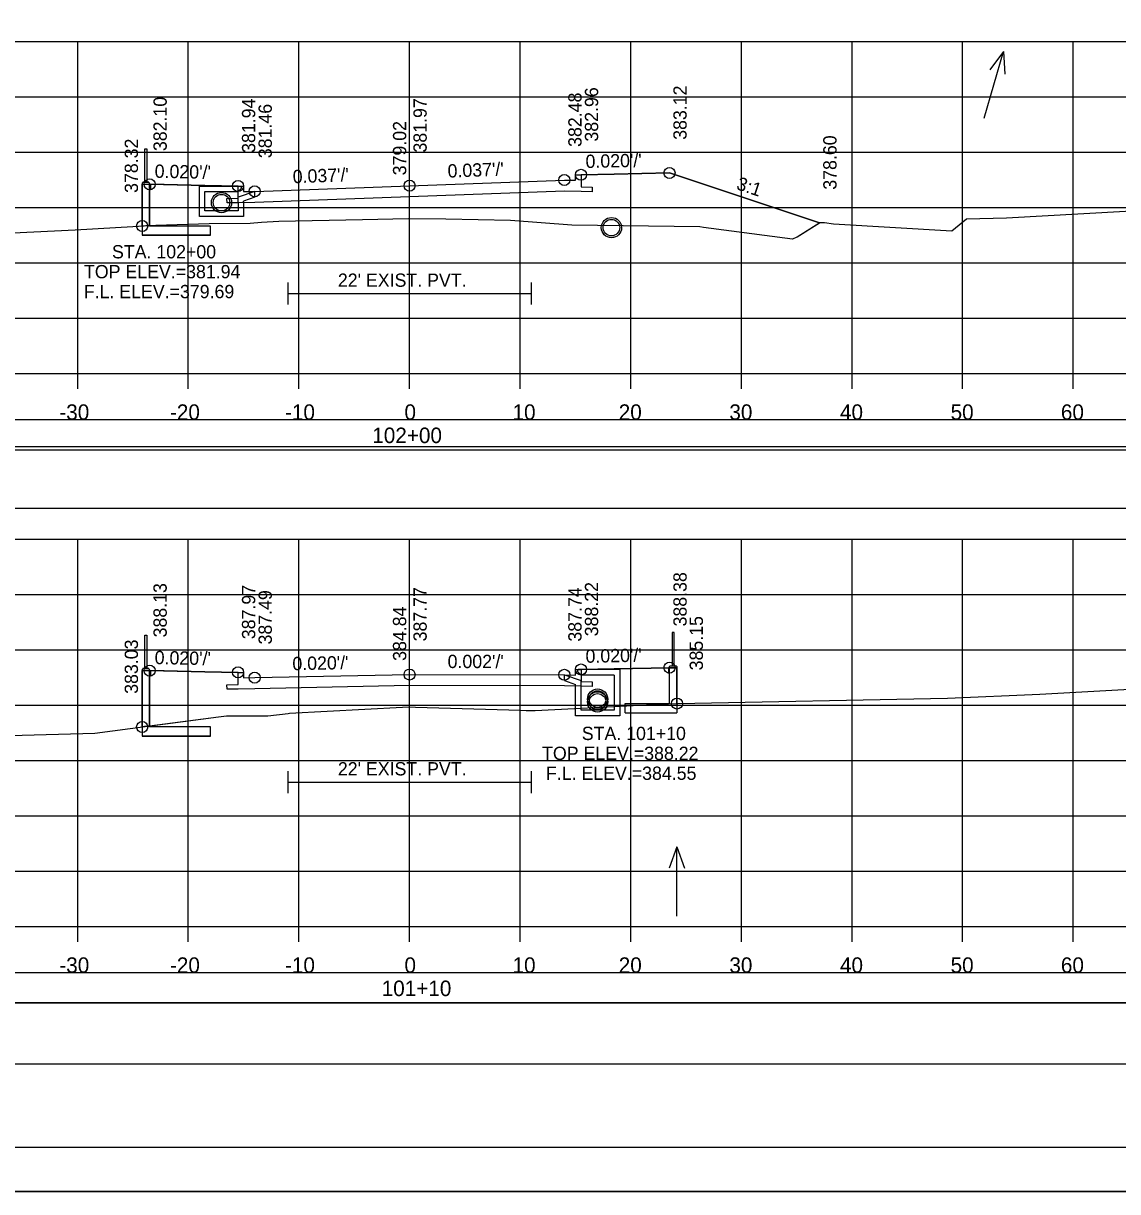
# Model space of a CAD drawing. Extents: x -37291014 to -37290680, y -936053 to -933067.
# Drawn here: x -37290878 to -37290779.1, y -935626.6 to -935521 of the extents above; entities that cross this region are included whole.
import ezdxf

# ---------------------------------------------------------------- set-up
doc = ezdxf.new("R2010")
doc.units = 0
for name, color, linetype in [('Default', 7, 'Continuous'), ('R_Alt Surface', 7, 'Continuous'), ('R_Axis', 7, 'Continuous'), ('R_Axis Annot', 7, 'Continuous'), ('R_Border', 7, 'Continuous'), ('R_Contours', 7, 'Continuous'), ('R_Exist Surface', 7, 'Continuous'), ('R_Fin Surface', 7, 'Continuous'), ('R_Grid', 7, 'Continuous'), ('R_No Plot', 7, 'Continuous'), ('R_Water', 7, 'Continuous'), ('R_Water Annot', 7, 'Continuous'), ('R_Xsect Elev', 7, 'Continuous'), ('R_Xsect Slope', 7, 'Continuous')]:
    doc.layers.add(name, color=color, linetype=linetype)

msp = doc.modelspace()

# ---------------------------------------------------------------- linework, layer by layer
at = {"layer": 'Default'}
for p, q in [((-37290867.02, -935535.36), (-37290867.02, -935532.36)), ((-37290867.02, -935532.36), (-37290866.85, -935532.36)), ((-37290866.85, -935532.36), (-37290866.85, -935535.36)), ((-37290867.21, -935535.39), (-37290867.27, -935535.45)), ((-37290867.27, -935535.45), (-37290867.27, -935540.16)), ((-37290866.66, -935535.36), (-37290867.21, -935535.36)), ((-37290867.21, -935535.36), (-37290867.21, -935535.39)), ((-37290866.66, -935535.39), (-37290867.21, -935535.39)), ((-37290866.66, -935535.39), (-37290866.66, -935535.36)), ((-37290866.6, -935535.45), (-37290866.66, -935535.39)), ((-37290866.6, -935539.33), (-37290866.6, -935535.45)), ((-37290861.1, -935539.33), (-37290866.6, -935539.33)), ((-37290861.1, -935540.16), (-37290861.1, -935539.33)), ((-37290861.1, -935540.16), (-37290867.27, -935540.16)), ((-37290867.02, -935579.33), (-37290867.02, -935576.33)), ((-37290867.02, -935576.33), (-37290866.85, -935576.33)), ((-37290866.85, -935576.33), (-37290866.85, -935579.33)), ((-37290819.35, -935576.08), (-37290819.35, -935579.08)), ((-37290819.18, -935576.08), (-37290819.35, -935576.08)), ((-37290819.18, -935579.08), (-37290819.18, -935576.08)), ((-37290867.21, -935579.36), (-37290867.27, -935579.42)), ((-37290867.27, -935579.42), (-37290867.27, -935585.45)), ((-37290866.66, -935579.33), (-37290867.21, -935579.33)), ((-37290867.21, -935579.33), (-37290867.21, -935579.36)), ((-37290866.66, -935579.36), (-37290867.21, -935579.36)), ((-37290866.66, -935579.36), (-37290866.66, -935579.33)), ((-37290866.6, -935579.42), (-37290866.66, -935579.36)), ((-37290866.6, -935584.62), (-37290866.6, -935579.42)), ((-37290819.6, -935579.16), (-37290819.54, -935579.1)), ((-37290819.6, -935582.5), (-37290819.6, -935579.16)), ((-37290819.54, -935579.08), (-37290819, -935579.08)), ((-37290819.54, -935579.1), (-37290819.54, -935579.08)), ((-37290819.54, -935579.1), (-37290819, -935579.1)), ((-37290819, -935579.08), (-37290819, -935579.1)), ((-37290819, -935579.1), (-37290818.93, -935579.16)), ((-37290818.93, -935579.16), (-37290818.93, -935583.34)), ((-37290823.6, -935583.34), (-37290823.6, -935582.5)), ((-37290823.6, -935582.5), (-37290819.6, -935582.5)), ((-37290823.6, -935583.34), (-37290818.93, -935583.34)), ((-37290861.1, -935584.62), (-37290866.6, -935584.62)), ((-37290861.1, -935585.45), (-37290861.1, -935584.62)), ((-37290861.1, -935585.45), (-37290867.27, -935585.45))]:
    msp.add_line(p, q, dxfattribs=at)
for points in [[(-37290866.52, -935536.05), (-37290866.6, -935536.05), (-37290866.6, -935535.55), (-37290866.52, -935535.55), (-37290866.52, -935536.05)], [(-37290866.52, -935580.02), (-37290866.6, -935580.02), (-37290866.6, -935579.52), (-37290866.52, -935579.52), (-37290866.52, -935580.02)], [(-37290819.68, -935579.76), (-37290819.6, -935579.76), (-37290819.6, -935579.26), (-37290819.68, -935579.26), (-37290819.68, -935579.76)]]:
    msp.add_lwpolyline(points, dxfattribs=at)
for points in [[(-37290992.48, -935559.55), (-37290693.72, -935559.55), (-37290693.72, -935556.85), (-37290992.48, -935556.85)], [(-37290992.48, -935564.82), (-37290693.72, -935564.82), (-37290693.72, -935559.3), (-37290992.48, -935559.3)], [(-37290992.48, -935609.55), (-37290693.72, -935609.55), (-37290693.72, -935606.85), (-37290992.48, -935606.85)], [(-37290992.48, -935615.08), (-37290693.72, -935615.08), (-37290693.72, -935609.55), (-37290992.48, -935609.55)]]:
    msp.add_lwpolyline(points, close=True, dxfattribs=at)
at = {"layer": 'R_Alt Surface'}
for points in [[(-37290827.6, -935534.69), (-37290827.6, -935535.78), (-37290826.59, -935535.8), (-37290826.6, -935536.22), (-37290827.6, -935536.2), (-37290829.1, -935536.17), (-37290843.1, -935536.68), (-37290857.1, -935537.19), (-37290858.6, -935537.22), (-37290859.6, -935537.24), (-37290859.61, -935536.83), (-37290858.6, -935536.8), (-37290858.6, -935535.71)], [(-37290854.1, -935544.42), (-37290854.1, -935546.42)], [(-37290832.1, -935544.42), (-37290832.1, -935546.42)], [(-37290854.1, -935545.42), (-37290832.1, -935545.42)], [(-37290827.6, -935579.42), (-37290827.6, -935580.52), (-37290826.59, -935580.54), (-37290826.6, -935580.95), (-37290827.6, -935580.93), (-37290829.1, -935580.9), (-37290843.1, -935580.88), (-37290857.1, -935581.16), (-37290858.6, -935581.19), (-37290859.6, -935581.21), (-37290859.61, -935580.8), (-37290858.6, -935580.78), (-37290858.6, -935579.68)], [(-37290854.1, -935588.6), (-37290854.1, -935590.6)], [(-37290832.1, -935588.6), (-37290832.1, -935590.6)], [(-37290854.1, -935589.6), (-37290832.1, -935589.6)]]:
    msp.add_lwpolyline(points, dxfattribs=at)
at = {"layer": 'R_Axis'}
for p, q in [((-37290993.1, -935552.65), (-37290693.1, -935552.65)), ((-37290873.1, -935554.05), (-37290873.1, -935552.65)), ((-37290863.1, -935554.05), (-37290863.1, -935552.65)), ((-37290853.1, -935554.05), (-37290853.1, -935552.65)), ((-37290843.1, -935554.05), (-37290843.1, -935552.65)), ((-37290833.1, -935554.05), (-37290833.1, -935552.65)), ((-37290823.1, -935554.05), (-37290823.1, -935552.65)), ((-37290813.1, -935554.05), (-37290813.1, -935552.65)), ((-37290803.1, -935554.05), (-37290803.1, -935552.65)), ((-37290793.1, -935554.05), (-37290793.1, -935552.65)), ((-37290783.1, -935554.05), (-37290783.1, -935552.65)), ((-37290993.1, -935602.65), (-37290693.1, -935602.65)), ((-37290873.1, -935604.05), (-37290873.1, -935602.65)), ((-37290863.1, -935604.05), (-37290863.1, -935602.65)), ((-37290853.1, -935604.05), (-37290853.1, -935602.65)), ((-37290843.1, -935604.05), (-37290843.1, -935602.65)), ((-37290833.1, -935604.05), (-37290833.1, -935602.65)), ((-37290823.1, -935604.05), (-37290823.1, -935602.65)), ((-37290813.1, -935604.05), (-37290813.1, -935602.65)), ((-37290803.1, -935604.05), (-37290803.1, -935602.65)), ((-37290793.1, -935604.05), (-37290793.1, -935602.65)), ((-37290783.1, -935604.05), (-37290783.1, -935602.65))]:
    msp.add_line(p, q, dxfattribs=at)
at = {"layer": 'R_Border'}
msp.add_line((-37290684.92, -935622.65), (-37291001.1, -935622.65), dxfattribs=at)
at = {"layer": 'R_Contours'}
for p, q in [((-37290806.05, -935539.04), (-37290819.6, -935534.53)), ((-37290866.6, -935536.05), (-37290866.6, -935539.29)), ((-37290866.6, -935539.29), (-37290867.27, -935539.33)), ((-37290866.6, -935539.33), (-37290866.6, -935539.29)), ((-37290861.1, -935539.33), (-37290866.6, -935539.33)), ((-37290861.1, -935540.16), (-37290861.1, -935539.33)), ((-37290867.27, -935540.16), (-37290861.1, -935540.16)), ((-37290866.6, -935580.02), (-37290866.6, -935584.53)), ((-37290866.6, -935584.53), (-37290867.27, -935584.62)), ((-37290866.6, -935584.62), (-37290866.6, -935584.53)), ((-37290861.1, -935584.62), (-37290866.6, -935584.62)), ((-37290861.1, -935585.45), (-37290861.1, -935584.62)), ((-37290867.27, -935585.45), (-37290861.1, -935585.45))]:
    msp.add_line(p, q, dxfattribs=at)
for points in [[(-37290827.6, -935534.69), (-37290827.6, -935535.78), (-37290826.59, -935535.8), (-37290826.6, -935536.22), (-37290827.6, -935536.2), (-37290829.1, -935536.17), (-37290843.1, -935536.68), (-37290857.1, -935537.19), (-37290858.6, -935537.22), (-37290859.6, -935537.24), (-37290859.61, -935536.83), (-37290858.6, -935536.8), (-37290858.6, -935535.71)], [(-37290819.6, -935534.53), (-37290824.6, -935534.63), (-37290827.6, -935534.69)], [(-37290866.52, -935535.55), (-37290866.52, -935536.05), (-37290866.6, -935536.05)], [(-37290858.6, -935535.71), (-37290861.6, -935535.65), (-37290866.52, -935535.55)], [(-37290867.27, -935539.33), (-37290867.27, -935539.33), (-37290867.27, -935540.16)], [(-37290866.6, -935539.29), (-37290866.03, -935539.26), (-37290861.22, -935539.1), (-37290857.52, -935539.06), (-37290856.49, -935538.99), (-37290854.92, -935538.9), (-37290847.34, -935538.74), (-37290843.23, -935538.63), (-37290839.81, -935538.67), (-37290833.98, -935538.8), (-37290828.42, -935539.21), (-37290816.86, -935539.37), (-37290816.52, -935539.43), (-37290808.48, -935540.47), (-37290808.46, -935540.47), (-37290808.07, -935540.31), (-37290806.05, -935539.04)], [(-37290866.52, -935579.52), (-37290866.52, -935580.02), (-37290866.6, -935580.02)], [(-37290858.6, -935579.68), (-37290861.6, -935579.62), (-37290866.52, -935579.52)], [(-37290827.6, -935579.42), (-37290827.6, -935580.52), (-37290826.59, -935580.54), (-37290826.6, -935580.95), (-37290827.6, -935580.93), (-37290829.1, -935580.9), (-37290843.1, -935580.88), (-37290857.1, -935581.16), (-37290858.6, -935581.19), (-37290859.6, -935581.21), (-37290859.61, -935580.8), (-37290858.6, -935580.78), (-37290858.6, -935579.68)], [(-37290818.93, -935582.5), (-37290818.93, -935579.26), (-37290819.6, -935579.26), (-37290824.6, -935579.36), (-37290827.6, -935579.42)], [(-37290866.6, -935584.53), (-37290860.38, -935583.7), (-37290859.66, -935583.61), (-37290856.35, -935583.62), (-37290855.9, -935583.6), (-37290854.08, -935583.4), (-37290853.96, -935583.38), (-37290843.74, -935582.83), (-37290843.16, -935582.81), (-37290842.57, -935582.82), (-37290833.08, -935583.1), (-37290832.57, -935583.12), (-37290832.14, -935583.12), (-37290831.75, -935583.12), (-37290820.5, -935582.55), (-37290818.93, -935582.5)], [(-37290867.27, -935584.62), (-37290867.27, -935584.62), (-37290867.27, -935585.45)]]:
    msp.add_lwpolyline(points, dxfattribs=at)
at = {"layer": 'R_Exist Surface'}
for points in [[(-37290880.83, -935540.03), (-37290873.33, -935539.66), (-37290866.03, -935539.26), (-37290861.22, -935539.1), (-37290857.52, -935539.06), (-37290856.49, -935538.99), (-37290854.92, -935538.9), (-37290847.34, -935538.74), (-37290843.23, -935538.63), (-37290839.81, -935538.67), (-37290833.98, -935538.8), (-37290828.42, -935539.21), (-37290816.86, -935539.37), (-37290816.52, -935539.43), (-37290808.48, -935540.47), (-37290808.46, -935540.47), (-37290808.07, -935540.31), (-37290806, -935539.01), (-37290805.59, -935539.02), (-37290804.78, -935539.12), (-37290794.09, -935539.75), (-37290792.75, -935538.66), (-37290789.13, -935538.58), (-37290775.16, -935537.79)], [(-37290894.59, -935585.8), (-37290871.54, -935585.19), (-37290860.38, -935583.7), (-37290859.66, -935583.61), (-37290856.35, -935583.62), (-37290855.9, -935583.6), (-37290854.08, -935583.4), (-37290853.96, -935583.38), (-37290843.74, -935582.83), (-37290843.16, -935582.81), (-37290842.57, -935582.82), (-37290833.08, -935583.1), (-37290832.57, -935583.12), (-37290832.14, -935583.12), (-37290831.75, -935583.12), (-37290820.5, -935582.55), (-37290818.86, -935582.5), (-37290794.46, -935582.01), (-37290786.13, -935581.66), (-37290779.08, -935581.27), (-37290745.38, -935579.38), (-37290742.25, -935579.24)]]:
    msp.add_lwpolyline(points, dxfattribs=at)
at = {"layer": 'R_Fin Surface'}
msp.add_line((-37290819.6, -935534.53), (-37290806.05, -935539.04), dxfattribs=at)
for points in [[(-37290867.27, -935539.33), (-37290867.27, -935535.55), (-37290866.6, -935535.55), (-37290861.6, -935535.65), (-37290858.6, -935535.71), (-37290858.1, -935535.71), (-37290858.1, -935536.21), (-37290857.1, -935536.19), (-37290843.1, -935535.68), (-37290829.1, -935535.17), (-37290828.1, -935535.19), (-37290828.1, -935534.69), (-37290827.6, -935534.69), (-37290824.6, -935534.63), (-37290819.6, -935534.53)], [(-37290867.27, -935584.62), (-37290867.27, -935579.52), (-37290866.6, -935579.52), (-37290861.6, -935579.62), (-37290858.6, -935579.68), (-37290858.1, -935579.68), (-37290858.1, -935580.18), (-37290857.1, -935580.16), (-37290843.1, -935579.88), (-37290829.1, -935579.9), (-37290828.1, -935579.92), (-37290828.1, -935579.42), (-37290827.6, -935579.42), (-37290824.6, -935579.36), (-37290819.6, -935579.26), (-37290818.93, -935579.26), (-37290818.93, -935582.5)]]:
    msp.add_lwpolyline(points, dxfattribs=at)
at = {"layer": 'R_Grid'}
for p, q in [((-37290993.1, -935522.65), (-37290693.1, -935522.65)), ((-37290873.1, -935552.65), (-37290873.1, -935522.65)), ((-37290863.1, -935552.65), (-37290863.1, -935522.65)), ((-37290853.1, -935552.65), (-37290853.1, -935522.65)), ((-37290843.1, -935552.65), (-37290843.1, -935522.65)), ((-37290833.1, -935552.65), (-37290833.1, -935522.65)), ((-37290823.1, -935552.65), (-37290823.1, -935522.65)), ((-37290813.1, -935552.65), (-37290813.1, -935522.65)), ((-37290803.1, -935552.65), (-37290803.1, -935522.65)), ((-37290793.1, -935552.65), (-37290793.1, -935522.65)), ((-37290783.1, -935552.65), (-37290783.1, -935522.65)), ((-37290993.1, -935527.65), (-37290693.1, -935527.65)), ((-37290993.1, -935532.65), (-37290693.1, -935532.65)), ((-37290993.1, -935537.65), (-37290693.1, -935537.65)), ((-37290993.1, -935542.65), (-37290693.1, -935542.65)), ((-37290993.1, -935547.65), (-37290693.1, -935547.65)), ((-37290993.1, -935552.65), (-37290693.1, -935552.65)), ((-37290993.1, -935567.65), (-37290693.1, -935567.65)), ((-37290873.1, -935602.65), (-37290873.1, -935567.65)), ((-37290863.1, -935602.65), (-37290863.1, -935567.65)), ((-37290853.1, -935602.65), (-37290853.1, -935567.65)), ((-37290843.1, -935602.65), (-37290843.1, -935567.65)), ((-37290833.1, -935602.65), (-37290833.1, -935567.65)), ((-37290823.1, -935602.65), (-37290823.1, -935567.65)), ((-37290813.1, -935602.65), (-37290813.1, -935567.65)), ((-37290803.1, -935602.65), (-37290803.1, -935567.65)), ((-37290793.1, -935602.65), (-37290793.1, -935567.65)), ((-37290783.1, -935602.65), (-37290783.1, -935567.65)), ((-37290993.1, -935572.65), (-37290693.1, -935572.65)), ((-37290993.1, -935577.65), (-37290693.1, -935577.65)), ((-37290993.1, -935582.65), (-37290693.1, -935582.65)), ((-37290993.1, -935587.65), (-37290693.1, -935587.65)), ((-37290993.1, -935592.65), (-37290693.1, -935592.65)), ((-37290993.1, -935597.65), (-37290693.1, -935597.65)), ((-37290993.1, -935602.65), (-37290693.1, -935602.65))]:
    msp.add_line(p, q, dxfattribs=at)
at = {"layer": 'R_No Plot'}
msp.add_line((-37291013.5, -935626.63), (-37290680.17, -935626.63), dxfattribs=at)
for points in [[(-37291013.51, -935413.29), (-37290680.17, -935413.29), (-37290680.17, -935626.63), (-37291013.51, -935626.63)], [(-37290767.18, -935417.19), (-37290747.56, -935417.19), (-37290747.56, -935427.07), (-37290731.45, -935427.07), (-37290708.25, -935427.07), (-37290708.25, -935451.4), (-37290684.92, -935451.4), (-37290684.92, -935622.65), (-37291001.1, -935622.65), (-37291001.1, -935417.19)]]:
    msp.add_lwpolyline(points, close=True, dxfattribs=at)
for centre, radius in [((-37290819.6, -935534.53), 0.5), ((-37290866.6, -935535.55), 0.5), ((-37290829.1, -935535.17), 0.5), ((-37290829.1, -935535.17), 0.5), ((-37290827.6, -935534.69), 0.5), ((-37290858.6, -935535.71), 0.5), ((-37290857.1, -935536.19), 0.5), ((-37290843.1, -935535.68), 0.5), ((-37290860.1, -935537.21), 0.917), ((-37290867.27, -935539.33), 0.5), ((-37290824.85, -935539.47), 0.917), ((-37290866.6, -935579.52), 0.5), ((-37290858.6, -935579.68), 0.5), ((-37290843.1, -935579.88), 0.5), ((-37290829.1, -935579.9), 0.5), ((-37290829.1, -935579.9), 0.5), ((-37290827.6, -935579.42), 0.5), ((-37290819.6, -935579.26), 0.5), ((-37290857.1, -935580.16), 0.5), ((-37290826.1, -935582.1), 0.917), ((-37290826.1, -935582.35), 0.917), ((-37290818.93, -935582.5), 0.5), ((-37290867.27, -935584.62), 0.5)]:
    msp.add_circle(centre, radius, dxfattribs=at)
at = {"layer": 'R_Water'}
for p, q in [((-37290862.1, -935535.71), (-37290858.35, -935535.71)), ((-37290861.6, -935536.21), (-37290858.6, -935536.21)), ((-37290858.27, -935535.88), (-37290858.6, -935536.21)), ((-37290857.1, -935536.19), (-37290858.6, -935536.71)), ((-37290858.27, -935535.88), (-37290858.35, -935535.71)), ((-37290858.6, -935537.21), (-37290858.6, -935536.71)), ((-37290857.1, -935536.72), (-37290858.1, -935537.07)), ((-37290858.1, -935537.21), (-37290858.1, -935537.07)), ((-37290827.93, -935579.59), (-37290827.85, -935579.42)), ((-37290824.1, -935579.42), (-37290827.85, -935579.42)), ((-37290829.1, -935579.9), (-37290827.6, -935580.42)), ((-37290829.1, -935580.43), (-37290828.1, -935580.78)), ((-37290827.93, -935579.59), (-37290827.6, -935579.92)), ((-37290824.6, -935579.92), (-37290827.6, -935579.92)), ((-37290827.6, -935580.92), (-37290827.6, -935580.42)), ((-37290828.1, -935580.92), (-37290828.1, -935580.78))]:
    msp.add_line(p, q, dxfattribs=at)
for points in [[(-37290858.1, -935537.21), (-37290858.1, -935538.46), (-37290860.1, -935538.46), (-37290862.1, -935538.46), (-37290862.1, -935535.71)], [(-37290858.6, -935537.21), (-37290858.6, -935537.96), (-37290860.1, -935537.96), (-37290861.6, -935537.96), (-37290861.6, -935536.21)], [(-37290857.1, -935536.72), (-37290857.1, -935536.19)], [(-37290824.1, -935579.42), (-37290824.1, -935583.6), (-37290826.1, -935583.6), (-37290828.1, -935583.6), (-37290828.1, -935580.92)], [(-37290829.1, -935580.43), (-37290829.1, -935579.9)], [(-37290824.6, -935579.92), (-37290824.6, -935583.1), (-37290826.1, -935583.1), (-37290827.6, -935583.1), (-37290827.6, -935580.92)]]:
    msp.add_lwpolyline(points, dxfattribs=at)
for centre in [(-37290860.1, -935537.21), (-37290824.85, -935539.47), (-37290826.1, -935582.1), (-37290826.1, -935582.35)]:
    msp.add_circle(centre, 0.75, dxfattribs=at)
at = {"layer": 'R_Water Annot'}
for p, q in [((-37290791.16, -935529.58), (-37290789.42, -935523.54)), ((-37290789.42, -935523.54), (-37290790.63, -935525.2)), ((-37290789.42, -935523.54), (-37290789.28, -935525.58)), ((-37290818.93, -935595.45), (-37290819.63, -935597.37)), ((-37290818.93, -935601.73), (-37290818.93, -935595.45)), ((-37290818.93, -935595.45), (-37290818.23, -935597.37))]:
    msp.add_line(p, q, dxfattribs=at)
at = {"layer": 'R_Xsect Elev'}
for p, q in [((-37290843.1, -935538.63), (-37290843.1, -935527.74)), ((-37290843.1, -935582.81), (-37290843.1, -935571.64))]:
    msp.add_line(p, q, dxfattribs=at)

# ---------------------------------------------------------------- texts
at = {"layer": 'R_Axis Annot'}
for s, p in [('-30', (-37290874.76, -935556.85)), ('-20', (-37290864.76, -935556.85)), ('-10', (-37290854.36, -935556.85)), ('0', (-37290843.56, -935556.85)), ('10', (-37290833.79, -935556.85)), ('20', (-37290824.19, -935556.85)), ('30', (-37290814.19, -935556.85)), ('40', (-37290804.19, -935556.85)), ('50', (-37290794.19, -935556.85)), ('60', (-37290784.22, -935556.85)), ('102+00', (-37290846.47, -935558.95)), ('-30', (-37290874.76, -935606.85)), ('-20', (-37290864.76, -935606.85)), ('-10', (-37290854.36, -935606.85)), ('0', (-37290843.56, -935606.85)), ('10', (-37290833.79, -935606.85)), ('20', (-37290824.19, -935606.85)), ('30', (-37290814.19, -935606.85)), ('40', (-37290804.19, -935606.85)), ('50', (-37290794.19, -935606.85)), ('60', (-37290784.22, -935606.85)), ('101+10', (-37290845.62, -935608.95))]:
    msp.add_text(s, height=1.4, dxfattribs=at).set_placement(p)
at = {"layer": 'R_Water'}
for p in [(-37290849.58, -935544.82), (-37290849.58, -935589)]:
    msp.add_text("22' EXIST. PVT.", height=1.2, dxfattribs=at).set_placement(p)
at = {"layer": 'R_Water Annot'}
for s, p in [('STA. 102+00', (-37290870, -935542.25)), ('TOP ELEV.=381.94', (-37290872.53, -935544.05)), ('F.L. ELEV.=379.69', (-37290872.55, -935545.85)), ('STA. 101+10', (-37290827.53, -935585.8)), ('TOP ELEV.=388.22', (-37290831.12, -935587.6)), ('F.L. ELEV.=384.55', (-37290830.77, -935589.4))]:
    msp.add_text(s, height=1.2, dxfattribs=at).set_placement(p)
at = {"layer": 'R_Xsect Elev'}
for s, p in [('383.12', (-37290818.05, -935531.53)), ('382.10', (-37290865.05, -935532.55)), ('382.48', (-37290827.55, -935532.17)), ('382.96', (-37290826.05, -935531.69)), ('381.94', (-37290857.05, -935532.71)), ('381.46', (-37290855.55, -935533.19)), ('381.97', (-37290841.55, -935532.68)), ('379.02', (-37290843.4, -935534.74)), ('378.32', (-37290867.65, -935536.33)), ('378.60', (-37290804.5, -935536.04)), ('388.38', (-37290818.05, -935575.53)), ('388.13', (-37290865.05, -935576.52)), ('387.97', (-37290857.05, -935576.68)), ('387.77', (-37290841.55, -935576.88)), ('387.74', (-37290827.55, -935576.9)), ('387.74', (-37290827.55, -935576.9)), ('388.22', (-37290826.05, -935576.42)), ('387.49', (-37290855.55, -935577.16)), ('384.84', (-37290843.4, -935578.64)), ('385.15', (-37290816.58, -935579.5)), ('383.03', (-37290867.65, -935581.62))]:
    msp.add_text(s, height=1.2, rotation=90, dxfattribs=at).set_placement(p)
at = {"layer": 'R_Xsect Slope'}
for s, rotation, p in [("0.020'/'", 1.1458, (-37290827.18, -935534.08)), ("0.020'/'", 358.8542, (-37290866.15, -935534.96)), ("0.037'/'", 2.095, (-37290853.64, -935535.46)), ("0.037'/'", 2.095, (-37290839.64, -935534.95)), ('3:1', 341.5668, (-37290813.63, -935535.98)), ("0.020'/'", 358.8542, (-37290866.15, -935578.93)), ("0.020'/'", 1.1458, (-37290853.68, -935579.49)), ("0.002'/'", 359.9106, (-37290839.66, -935579.29)), ("0.020'/'", 1.1458, (-37290827.18, -935578.82))]:
    msp.add_text(s, height=1.2, rotation=rotation, dxfattribs=at).set_placement(p)

doc.saveas('drawing.dxf')
